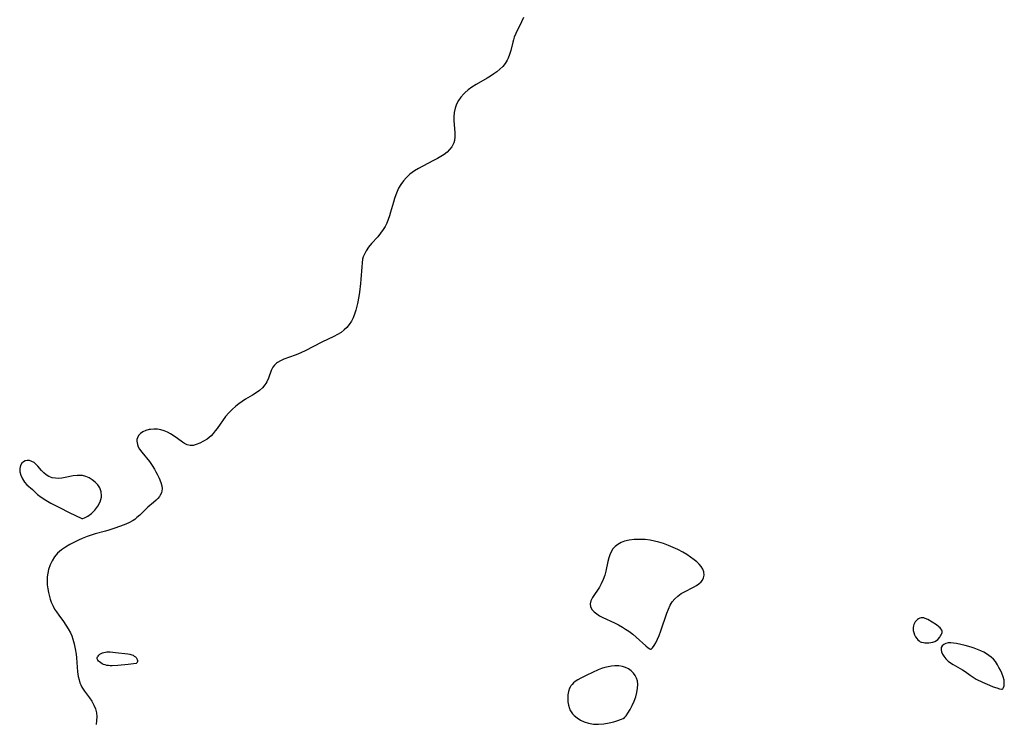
# Model space of a CAD drawing. Header units: metres. Extents: x 1073367 to 1082519, y 1569854 to 1574957.
# Tile 649 of 656: x 1079445 to 1079809, y 1571499 to 1571759. Entities that reach past the tile are written whole.
import ezdxf

# ---------------------------------------------------------------- set-up
doc = ezdxf.new("R2010")
doc.units = ezdxf.units.M
doc.layers.add('CGG_CurvaNivelLidar_v1', color=253, linetype='Continuous', lineweight=30)

msp = doc.modelspace()

# ---------------------------------------------------------------- linework, layer by layer
at = {"layer": 'CGG_CurvaNivelLidar_v1'}
for p, q in [((1079630.8722, 1571758.6091, 74), (1079628.7499, 1571754.266, 74)), ((1079631.5724, 1571760.2046, 74), (1079630.8722, 1571758.6091, 74)), ((1079627.6279, 1571751.0462, 74), (1079626.9069, 1571748.0339, 74)), ((1079627.8907, 1571751.9776, 74), (1079627.6279, 1571751.0462, 74)), ((1079628.1953, 1571752.8991, 74), (1079627.8907, 1571751.9776, 74)), ((1079628.7499, 1571754.266, 74), (1079628.1953, 1571752.8991, 74)), ((1079626.9069, 1571748.0339, 74), (1079626.5057, 1571746.5687, 74)), ((1079625.6209, 1571744.4194, 74), (1079624.8569, 1571743.2444, 74)), ((1079625.9879, 1571745.1652, 74), (1079625.6209, 1571744.4194, 74)), ((1079626.5057, 1571746.5687, 74), (1079625.9879, 1571745.1652, 74)), ((1079621.721, 1571740.1717, 74), (1079620.6099, 1571739.3597, 74)), ((1079622.878, 1571741.1299, 74), (1079621.721, 1571740.1717, 74)), ((1079623.9318, 1571742.1516, 74), (1079622.878, 1571741.1299, 74)), ((1079624.8569, 1571743.2444, 74), (1079623.9318, 1571742.1516, 74)), ((1079618.247, 1571737.8488, 74), (1079614.0851, 1571735.4392, 74)), ((1079619.4473, 1571738.5876, 74), (1079618.247, 1571737.8488, 74)), ((1079620.6099, 1571739.3597, 74), (1079619.4473, 1571738.5876, 74)), ((1079611.1896, 1571733.493, 74), (1079609.903, 1571732.3843, 74)), ((1079612.5969, 1571734.5005, 74), (1079611.1896, 1571733.493, 74)), ((1079614.0851, 1571735.4392, 74), (1079612.5969, 1571734.5005, 74)), ((1079607.6502, 1571729.5381, 74), (1079606.933, 1571728.181, 74)), ((1079608.5182, 1571730.8191, 74), (1079607.6502, 1571729.5381, 74)), ((1079609.5293, 1571732.0077, 74), (1079608.5182, 1571730.8191, 74)), ((1079609.903, 1571732.3843, 74), (1079609.5293, 1571732.0077, 74)), ((1079606.3837, 1571726.7596, 74), (1079605.9969, 1571725.1473, 74)), ((1079606.933, 1571728.181, 74), (1079606.3837, 1571726.7596, 74)), ((1079605.9969, 1571725.1473, 74), (1079605.8268, 1571723.4998, 74)), ((1079605.8268, 1571723.4998, 74), (1079605.842, 1571722.052, 74)), ((1079605.842, 1571722.052, 74), (1079605.9567, 1571720.6099, 74)), ((1079605.9567, 1571720.6099, 74), (1079606.2591, 1571717.5914, 74)), ((1079606.146, 1571714.762, 74), (1079605.8981, 1571713.8783, 74)), ((1079606.2943, 1571716.1443, 74), (1079606.146, 1571714.762, 74)), ((1079606.2591, 1571717.5914, 74), (1079606.2943, 1571716.1443, 74)), ((1079604.3422, 1571711.4023, 74), (1079603.4185, 1571710.4839, 74)), ((1079605.1195, 1571712.3904, 74), (1079604.3422, 1571711.4023, 74)), ((1079605.5575, 1571713.1165, 74), (1079605.1195, 1571712.3904, 74)), ((1079605.8981, 1571713.8783, 74), (1079605.5575, 1571713.1165, 74)), ((1079599.8089, 1571708.0594, 74), (1079598.4245, 1571707.3357, 74)), ((1079601.1341, 1571708.8181, 74), (1079599.8089, 1571708.0594, 74)), ((1079602.3701, 1571709.6388, 74), (1079601.1341, 1571708.8181, 74)), ((1079603.4185, 1571710.4839, 74), (1079602.3701, 1571709.6388, 74)), ((1079592.8567, 1571704.4541, 74), (1079591.3846, 1571703.5513, 74)), ((1079594.3825, 1571705.2918, 74), (1079592.8567, 1571704.4541, 74)), ((1079598.4245, 1571707.3357, 74), (1079594.3825, 1571705.2918, 74)), ((1079588.2893, 1571700.9958, 74), (1079587.2418, 1571699.787, 74)), ((1079589.6683, 1571702.2887, 74), (1079588.2893, 1571700.9958, 74)), ((1079591.3846, 1571703.5513, 74), (1079589.6683, 1571702.2887, 74)), ((1079585.5014, 1571697.1065, 74), (1079584.9324, 1571695.902, 74)), ((1079586.3094, 1571698.4885, 74), (1079585.5014, 1571697.1065, 74)), ((1079587.2418, 1571699.787, 74), (1079586.3094, 1571698.4885, 74)), ((1079584.0043, 1571693.3757, 74), (1079583.5776, 1571691.9597, 74)), ((1079584.4393, 1571694.6546, 74), (1079584.0043, 1571693.3757, 74)), ((1079584.9324, 1571695.902, 74), (1079584.4393, 1571694.6546, 74)), ((1079583.5776, 1571691.9597, 74), (1079582.5424, 1571688.2516, 74)), ((1079581.6501, 1571685.5182, 74), (1079581.1064, 1571684.2053, 74)), ((1079582.121, 1571686.8712, 74), (1079581.6501, 1571685.5182, 74)), ((1079582.5424, 1571688.2516, 74), (1079582.121, 1571686.8712, 74)), ((1079580.4946, 1571682.9875, 74), (1079579.7994, 1571681.8224, 74)), ((1079581.1064, 1571684.2053, 74), (1079580.4946, 1571682.9875, 74)), ((1079577.7888, 1571679.1743, 74), (1079575.493, 1571676.6549, 74)), ((1079578.8376, 1571680.4586, 74), (1079577.7888, 1571679.1743, 74)), ((1079579.7994, 1571681.8224, 74), (1079578.8376, 1571680.4586, 74)), ((1079574.4108, 1571675.3587, 74), (1079573.4656, 1571674.0003, 74)), ((1079575.493, 1571676.6549, 74), (1079574.4108, 1571675.3587, 74)), ((1079572.4271, 1571671.7145, 74), (1079572.2045, 1571670.8455, 74)), ((1079572.7235, 1571672.5529, 74), (1079572.4271, 1571671.7145, 74)), ((1079573.4656, 1571674.0003, 74), (1079572.7235, 1571672.5529, 74)), ((1079571.8603, 1571668.1203, 74), (1079571.5713, 1571663.3606, 74)), ((1079571.9865, 1571669.506, 74), (1079571.8603, 1571668.1203, 74)), ((1079572.2045, 1571670.8455, 74), (1079571.9865, 1571669.506, 74)), ((1079571.4353, 1571661.8852, 74), (1079571.039, 1571658.7408, 74)), ((1079571.5713, 1571663.3606, 74), (1079571.4353, 1571661.8852, 74)), ((1079570.7744, 1571657.0837, 74), (1079570.272, 1571654.4787, 74)), ((1079571.039, 1571658.7408, 74), (1079570.7744, 1571657.0837, 74)), ((1079570.272, 1571654.4787, 74), (1079569.6777, 1571652.0636, 74)), ((1079568.674, 1571649.238, 74), (1079568.0253, 1571647.9282, 74)), ((1079569.2199, 1571650.6221, 74), (1079568.674, 1571649.238, 74)), ((1079569.6777, 1571652.0636, 74), (1079569.2199, 1571650.6221, 74)), ((1079566.3627, 1571645.6411, 74), (1079565.4135, 1571644.7427, 74)), ((1079567.2528, 1571646.7137, 74), (1079566.3627, 1571645.6411, 74)), ((1079568.0253, 1571647.9282, 74), (1079567.2528, 1571646.7137, 74)), ((1079561.4973, 1571642.3165, 74), (1079557.1189, 1571640.1619, 74)), ((1079562.8859, 1571643.0494, 74), (1079561.4973, 1571642.3165, 74)), ((1079564.2021, 1571643.8446, 74), (1079562.8859, 1571643.0494, 74)), ((1079565.4135, 1571644.7427, 74), (1079564.2021, 1571643.8446, 74)), ((1079557.1189, 1571640.1619, 74), (1079550.9034, 1571637.0208, 74)), ((1079547.2403, 1571635.4166, 74), (1079543.1237, 1571633.9261, 74)), ((1079548.2123, 1571635.7975, 74), (1079547.2403, 1571635.4166, 74)), ((1079549.5585, 1571636.3829, 74), (1079548.2123, 1571635.7975, 74)), ((1079550.9034, 1571637.0208, 74), (1079549.5585, 1571636.3829, 74)), ((1079539.0664, 1571630.9569, 74), (1079538.4258, 1571629.6895, 74)), ((1079539.6045, 1571631.6953, 74), (1079539.0664, 1571630.9569, 74)), ((1079540.1021, 1571632.2016, 74), (1079539.6045, 1571631.6953, 74)), ((1079540.3575, 1571632.4184, 74), (1079540.1021, 1571632.2016, 74)), ((1079540.7847, 1571632.7344, 74), (1079540.3575, 1571632.4184, 74)), ((1079541.8919, 1571633.3772, 74), (1079540.7847, 1571632.7344, 74)), ((1079543.1237, 1571633.9261, 74), (1079541.8919, 1571633.3772, 74)), ((1079538.4258, 1571629.6895, 74), (1079537.4071, 1571626.927, 74)), ((1079536.116, 1571624.4313, 74), (1079535.1843, 1571623.3683, 74)), ((1079536.4516, 1571624.9224, 74), (1079536.116, 1571624.4313, 74)), ((1079536.8142, 1571625.565, 74), (1079536.4516, 1571624.9224, 74)), ((1079537.4071, 1571626.927, 74), (1079536.8142, 1571625.565, 74)), ((1079531.5414, 1571620.6764, 74), (1079528.8877, 1571619.1413, 74)), ((1079532.8562, 1571621.5044, 74), (1079531.5414, 1571620.6764, 74)), ((1079534.0829, 1571622.3978, 74), (1079532.8562, 1571621.5044, 74)), ((1079535.1843, 1571623.3683, 74), (1079534.0829, 1571622.3978, 74)), ((1079525.3145, 1571616.5382, 74), (1079523.9741, 1571615.3296, 74)), ((1079526.4708, 1571617.4718, 74), (1079525.3145, 1571616.5382, 74)), ((1079527.6644, 1571618.3427, 74), (1079526.4708, 1571617.4718, 74)), ((1079528.8877, 1571619.1413, 74), (1079527.6644, 1571618.3427, 74)), ((1079522.7237, 1571614.0457, 74), (1079521.5897, 1571612.6892, 74)), ((1079523.9741, 1571615.3296, 74), (1079522.7237, 1571614.0457, 74)), ((1079521.5897, 1571612.6892, 74), (1079518.4628, 1571608.3397, 74)), ((1079489.4234, 1571605.7223, 74), (1079488.9745, 1571604.8831, 74)), ((1079490.0841, 1571606.4473, 74), (1079489.4234, 1571605.7223, 74)), ((1079491.0135, 1571607.0845, 74), (1079490.0841, 1571606.4473, 74)), ((1079492.1086, 1571607.5662, 74), (1079491.0135, 1571607.0845, 74)), ((1079493.321, 1571607.8998, 74), (1079492.1086, 1571607.5662, 74)), ((1079493.8248, 1571607.9909, 74), (1079493.321, 1571607.8998, 74)), ((1079495.0953, 1571608.1122, 74), (1079493.8248, 1571607.9909, 74)), ((1079496.3928, 1571608.0778, 74), (1079495.0953, 1571608.1122, 74)), ((1079497.6891, 1571607.867, 74), (1079496.3928, 1571608.0778, 74)), ((1079498.9113, 1571607.4843, 74), (1079497.6891, 1571607.867, 74)), ((1079500.1019, 1571606.9567, 74), (1079498.9113, 1571607.4843, 74)), ((1079501.2547, 1571606.3229, 74), (1079500.1019, 1571606.9567, 74)), ((1079502.5373, 1571605.4996, 74), (1079501.2547, 1571606.3229, 74)), ((1079503.7521, 1571604.6338, 74), (1079502.5373, 1571605.4996, 74)), ((1079516.1905, 1571605.6427, 74), (1079515.4646, 1571604.991, 74)), ((1079516.9843, 1571606.484, 74), (1079516.1905, 1571605.6427, 74)), ((1079517.7353, 1571607.391, 74), (1079516.9843, 1571606.484, 74)), ((1079518.4628, 1571608.3397, 74), (1079517.7353, 1571607.391, 74)), ((1079488.8064, 1571604.2656, 74), (1079488.7529, 1571603.6186, 74)), ((1079488.7529, 1571603.6186, 74), (1079488.9705, 1571602.3376, 74)), ((1079488.9745, 1571604.8831, 74), (1079488.8064, 1571604.2656, 74)), ((1079488.9705, 1571602.3376, 74), (1079489.3215, 1571601.4798, 74)), ((1079505.65, 1571603.2061, 74), (1079503.7521, 1571604.6338, 74)), ((1079506.3969, 1571602.7051, 74), (1079505.65, 1571603.2061, 74)), ((1079507.4083, 1571602.2111, 74), (1079506.3969, 1571602.7051, 74)), ((1079508.4344, 1571601.9766, 74), (1079507.4083, 1571602.2111, 74)), ((1079509.5646, 1571602.0626, 74), (1079508.4344, 1571601.9766, 74)), ((1079510.7377, 1571602.4052, 74), (1079509.5646, 1571602.0626, 74)), ((1079512.0396, 1571602.9218, 74), (1079510.7377, 1571602.4052, 74)), ((1079513.3802, 1571603.5834, 74), (1079512.0396, 1571602.9218, 74)), ((1079514.702, 1571604.4069, 74), (1079513.3802, 1571603.5834, 74)), ((1079515.4646, 1571604.991, 74), (1079514.702, 1571604.4069, 74)), ((1079489.3215, 1571601.4798, 74), (1079489.807, 1571600.6247, 74)), ((1079489.807, 1571600.6247, 74), (1079490.563, 1571599.5597, 74)), ((1079490.563, 1571599.5597, 74), (1079493.4025, 1571596.0507, 74)), ((1079445.7663, 1571594.5882, 74), (1079445.4961, 1571593.4769, 74)), ((1079446.3355, 1571595.5078, 74), (1079445.7663, 1571594.5882, 74)), ((1079446.9062, 1571596.0031, 74), (1079446.3355, 1571595.5078, 74)), ((1079447.5778, 1571596.3351, 74), (1079446.9062, 1571596.0031, 74)), ((1079448.3179, 1571596.4828, 74), (1079447.5778, 1571596.3351, 74)), ((1079449.1456, 1571596.4189, 74), (1079448.3179, 1571596.4828, 74)), ((1079449.9808, 1571596.147, 74), (1079449.1456, 1571596.4189, 74)), ((1079450.7879, 1571595.6888, 74), (1079449.9808, 1571596.147, 74)), ((1079451.5083, 1571595.0976, 74), (1079450.7879, 1571595.6888, 74)), ((1079452.1902, 1571594.3988, 74), (1079451.5083, 1571595.0976, 74)), ((1079493.4025, 1571596.0507, 74), (1079494.4185, 1571594.6586, 74)), ((1079494.4185, 1571594.6586, 74), (1079495.3457, 1571593.2201, 74)), ((1079445.4961, 1571593.4769, 74), (1079445.5518, 1571592.2786, 74)), ((1079445.5518, 1571592.2786, 74), (1079445.8808, 1571591.0393, 74)), ((1079445.8808, 1571591.0393, 74), (1079446.4731, 1571589.7392, 74)), ((1079453.5972, 1571592.7636, 74), (1079452.1902, 1571594.3988, 74)), ((1079454.3819, 1571591.9248, 74), (1079453.5972, 1571592.7636, 74)), ((1079455.2496, 1571591.1823, 74), (1079454.3819, 1571591.9248, 74)), ((1079456.2934, 1571590.5613, 74), (1079455.2496, 1571591.1823, 74)), ((1079466.6737, 1571590.9615, 74), (1079465.2318, 1571590.7747, 74)), ((1079468.263, 1571590.9529, 74), (1079466.6737, 1571590.9615, 74)), ((1079468.7137, 1571590.8893, 74), (1079468.263, 1571590.9529, 74)), ((1079495.3457, 1571593.2201, 74), (1079495.8474, 1571592.3318, 74)), ((1079495.8474, 1571592.3318, 74), (1079496.3122, 1571591.4387, 74)), ((1079496.3122, 1571591.4387, 74), (1079497.0426, 1571589.9085, 74)), ((1079446.4731, 1571589.7392, 74), (1079447.255, 1571588.5224, 74)), ((1079447.255, 1571588.5224, 74), (1079448.1787, 1571587.4553, 74)), ((1079448.1787, 1571587.4553, 74), (1079450.216, 1571585.7295, 74)), ((1079457.4458, 1571590.1278, 74), (1079456.2934, 1571590.5613, 74)), ((1079458.6751, 1571589.8972, 74), (1079457.4458, 1571590.1278, 74)), ((1079459.8662, 1571589.8729, 74), (1079458.6751, 1571589.8972, 74)), ((1079461.088, 1571589.991, 74), (1079459.8662, 1571589.8729, 74)), ((1079462.3304, 1571590.2009, 74), (1079461.088, 1571589.991, 74)), ((1079465.2318, 1571590.7747, 74), (1079462.3304, 1571590.2009, 74)), ((1079469.9733, 1571590.5559, 74), (1079468.7137, 1571590.8893, 74)), ((1079471.1833, 1571590.0286, 74), (1079469.9733, 1571590.5559, 74)), ((1079472.3292, 1571589.3392, 74), (1079471.1833, 1571590.0286, 74)), ((1079473.3904, 1571588.5106, 74), (1079472.3292, 1571589.3392, 74)), ((1079474.3753, 1571587.52, 74), (1079473.3904, 1571588.5106, 74)), ((1079475.1539, 1571586.3232, 74), (1079474.3753, 1571587.52, 74)), ((1079497.0426, 1571589.9085, 74), (1079497.6362, 1571588.407, 74)), ((1079497.6362, 1571588.407, 74), (1079497.9778, 1571587.158, 74)), ((1079450.216, 1571585.7295, 74), (1079452.1077, 1571583.9126, 74)), ((1079452.1077, 1571583.9126, 74), (1079453.4456, 1571582.8875, 74)), ((1079475.632, 1571584.9217, 74), (1079475.1539, 1571586.3232, 74)), ((1079475.7431, 1571583.3885, 74), (1079475.632, 1571584.9217, 74)), ((1079497.8726, 1571584.5394, 74), (1079497.4511, 1571583.6313, 74)), ((1079498.0434, 1571585.2304, 74), (1079497.8726, 1571584.5394, 74)), ((1079497.9778, 1571587.158, 74), (1079498.1029, 1571585.9506, 74)), ((1079498.1029, 1571585.9506, 74), (1079498.0434, 1571585.2304, 74)), ((1079453.4456, 1571582.8875, 74), (1079455.1314, 1571581.8014, 74)), ((1079455.1314, 1571581.8014, 74), (1079457.0613, 1571580.6979, 74)), ((1079457.0613, 1571580.6979, 74), (1079460.1602, 1571579.0929, 74)), ((1079474.3804, 1571579.5625, 74), (1079475.2287, 1571581.2041, 74)), ((1079475.2287, 1571581.2041, 74), (1079475.6956, 1571582.9126, 74)), ((1079475.6956, 1571582.9126, 74), (1079475.7165, 1571583.0775, 74)), ((1079475.7165, 1571583.0775, 74), (1079475.7431, 1571583.3885, 74)), ((1079494.9403, 1571580.9496, 74), (1079492.8263, 1571579.1973, 74)), ((1079495.9334, 1571581.8119, 74), (1079494.9403, 1571580.9496, 74)), ((1079496.5855, 1571582.4727, 74), (1079495.9334, 1571581.8119, 74)), ((1079497.1506, 1571583.1705, 74), (1079496.5855, 1571582.4727, 74)), ((1079497.4511, 1571583.6313, 74), (1079497.1506, 1571583.1705, 74)), ((1079460.1602, 1571579.0929, 74), (1079463.8026, 1571577.3051, 74)), ((1079463.8026, 1571577.3051, 74), (1079468.5, 1571575.057, 74)), ((1079470.6419, 1571575.9405, 74), (1079471.9854, 1571576.8727, 74)), ((1079471.9854, 1571576.8727, 74), (1079473.2612, 1571578.089, 74)), ((1079473.2612, 1571578.089, 74), (1079474.3804, 1571579.5625, 74)), ((1079491.8341, 1571578.2577, 74), (1079489.8508, 1571576.2915, 74)), ((1079492.8263, 1571579.1973, 74), (1079491.8341, 1571578.2577, 74)), ((1079468.5, 1571575.057, 74), (1079468.789, 1571575.0659, 74)), ((1079468.789, 1571575.0659, 74), (1079469.4791, 1571575.3325, 74)), ((1079469.4791, 1571575.3325, 74), (1079470.6419, 1571575.9405, 74)), ((1079485.8219, 1571573.4785, 74), (1079484.1493, 1571572.7361, 74)), ((1079487.3847, 1571574.3407, 74), (1079485.8219, 1571573.4785, 74)), ((1079487.9749, 1571574.7324, 74), (1079487.3847, 1571574.3407, 74)), ((1079488.7893, 1571575.3518, 74), (1079487.9749, 1571574.7324, 74)), ((1079489.8508, 1571576.2915, 74), (1079488.7893, 1571575.3518, 74)), ((1079473.4027, 1571569.4129, 74), (1079472.2114, 1571569.065, 74)), ((1079477.1474, 1571570.418, 74), (1079473.4027, 1571569.4129, 74)), ((1079478.4137, 1571570.7808, 74), (1079477.1474, 1571570.418, 74)), ((1079480.6047, 1571571.4669, 74), (1079478.4137, 1571570.7808, 74)), ((1079482.4011, 1571572.0759, 74), (1079480.6047, 1571571.4669, 74)), ((1079484.1493, 1571572.7361, 74), (1079482.4011, 1571572.0759, 74)), ((1079467.1718, 1571566.9883, 74), (1079464.0809, 1571565.3764, 74)), ((1079468.6065, 1571567.6795, 74), (1079467.1718, 1571566.9883, 74)), ((1079470.3842, 1571568.4272, 74), (1079468.6065, 1571567.6795, 74)), ((1079472.2114, 1571569.065, 74), (1079470.3842, 1571568.4272, 74)), ((1079666.4802, 1571565.4782, 74.5), (1079665.4884, 1571564.7003, 74.5)), ((1079667.6771, 1571566.1399, 74.5), (1079666.4802, 1571565.4782, 74.5)), ((1079668.9933, 1571566.6376, 74.5), (1079667.6771, 1571566.1399, 74.5)), ((1079670.6981, 1571567.0345, 74.5), (1079668.9933, 1571566.6376, 74.5)), ((1079672.4984, 1571567.2491, 74.5), (1079670.6981, 1571567.0345, 74.5)), ((1079673.5725, 1571567.3031, 74.5), (1079672.4984, 1571567.2491, 74.5)), ((1079674.6629, 1571567.3107, 74.5), (1079673.5725, 1571567.3031, 74.5)), ((1079676.5384, 1571567.2232, 74.5), (1079674.6629, 1571567.3107, 74.5)), ((1079678.4284, 1571567.0084, 74.5), (1079676.5384, 1571567.2232, 74.5)), ((1079680.0239, 1571566.7217, 74.5), (1079678.4284, 1571567.0084, 74.5)), ((1079681.6085, 1571566.338, 74.5), (1079680.0239, 1571566.7217, 74.5)), ((1079683.4044, 1571565.7802, 74.5), (1079681.6085, 1571566.338, 74.5)), ((1079685.1725, 1571565.1188, 74.5), (1079683.4044, 1571565.7802, 74.5)), ((1079459.4983, 1571562.2009, 74), (1079458.4005, 1571560.8943, 74)), ((1079460.9295, 1571563.4296, 74), (1079459.4983, 1571562.2009, 74)), ((1079462.4545, 1571564.4474, 74), (1079460.9295, 1571563.4296, 74)), ((1079464.0809, 1571565.3764, 74), (1079462.4545, 1571564.4474, 74)), ((1079663.9589, 1571562.7474, 74.5), (1079663.4661, 1571561.6409, 74.5)), ((1079664.6419, 1571563.7856, 74.5), (1079663.9589, 1571562.7474, 74.5)), ((1079665.4884, 1571564.7003, 74.5), (1079664.6419, 1571563.7856, 74.5)), ((1079686.9089, 1571564.3741, 74.5), (1079685.1725, 1571565.1188, 74.5)), ((1079688.6059, 1571563.5586, 74.5), (1079686.9089, 1571564.3741, 74.5)), ((1079690.4362, 1571562.5775, 74.5), (1079688.6059, 1571563.5586, 74.5)), ((1079691.9378, 1571561.6891, 74.5), (1079690.4362, 1571562.5775, 74.5)), ((1079457.4897, 1571559.4363, 74), (1079456.7521, 1571557.8637, 74)), ((1079458.4005, 1571560.8943, 74), (1079457.4897, 1571559.4363, 74)), ((1079662.815, 1571559.2096, 74.5), (1079662.0871, 1571555.5208, 74.5)), ((1079663.0995, 1571560.4538, 74.5), (1079662.815, 1571559.2096, 74.5)), ((1079663.4661, 1571561.6409, 74.5), (1079663.0995, 1571560.4538, 74.5)), ((1079693.3661, 1571560.7595, 74.5), (1079691.9378, 1571561.6891, 74.5)), ((1079694.6969, 1571559.7899, 74.5), (1079693.3661, 1571560.7595, 74.5)), ((1079695.6798, 1571558.9747, 74.5), (1079694.6969, 1571559.7899, 74.5)), ((1079696.554, 1571558.1289, 74.5), (1079695.6798, 1571558.9747, 74.5)), ((1079455.882, 1571554.8678, 74), (1079455.6938, 1571553.5017, 74)), ((1079456.1896, 1571556.2041, 74), (1079455.882, 1571554.8678, 74)), ((1079456.7521, 1571557.8637, 74), (1079456.1896, 1571556.2041, 74)), ((1079662.0871, 1571555.5208, 74.5), (1079661.7209, 1571554.151, 74.5)), ((1079697.2901, 1571557.2481, 74.5), (1079696.554, 1571558.1289, 74.5)), ((1079697.8653, 1571556.308, 74.5), (1079697.2901, 1571557.2481, 74.5)), ((1079698.2275, 1571555.3396, 74.5), (1079697.8653, 1571556.308, 74.5)), ((1079698.3337, 1571554.0763, 74.5), (1079698.2275, 1571555.3396, 74.5)), ((1079455.6938, 1571553.5017, 74), (1079455.6287, 1571552.0005, 74)), ((1079455.6287, 1571552.0005, 74), (1079455.6929, 1571550.4872, 74)), ((1079661.1103, 1571552.4852, 74.5), (1079660.3461, 1571550.8946, 74.5)), ((1079661.7209, 1571554.151, 74.5), (1079661.1103, 1571552.4852, 74.5)), ((1079696.4277, 1571550.896, 74.5), (1079697.2058, 1571551.6088, 74.5)), ((1079697.2058, 1571551.6088, 74.5), (1079697.7362, 1571552.3043, 74.5)), ((1079697.7362, 1571552.3043, 74.5), (1079698.1098, 1571553.061, 74.5)), ((1079698.1098, 1571553.061, 74.5), (1079698.3337, 1571554.0763, 74.5)), ((1079455.6929, 1571550.4872, 74), (1079455.8568, 1571549.0692, 74)), ((1079455.8568, 1571549.0692, 74), (1079456.1112, 1571547.6587, 74)), ((1079456.1112, 1571547.6587, 74), (1079456.4512, 1571546.2636, 74)), ((1079659.6471, 1571549.69, 74.5), (1079657.0698, 1571545.8228, 74.5)), ((1079660.3461, 1571550.8946, 74.5), (1079659.6471, 1571549.69, 74.5)), ((1079688.6338, 1571546.3832, 74.5), (1079689.9282, 1571547.2842, 74.5)), ((1079689.9282, 1571547.2842, 74.5), (1079691.1387, 1571547.9693, 74.5)), ((1079691.1387, 1571547.9693, 74.5), (1079694.4852, 1571549.6632, 74.5)), ((1079694.4852, 1571549.6632, 74.5), (1079695.5077, 1571550.2557, 74.5)), ((1079695.5077, 1571550.2557, 74.5), (1079696.4277, 1571550.896, 74.5)), ((1079456.4512, 1571546.2636, 74), (1079456.7828, 1571545.1706, 74)), ((1079456.7828, 1571545.1706, 74), (1079457.1722, 1571544.0979, 74)), ((1079457.1722, 1571544.0979, 74), (1079457.8171, 1571542.653, 74)), ((1079656.4618, 1571544.6202, 74.5), (1079656.203, 1571543.4525, 74.5)), ((1079657.0698, 1571545.8228, 74.5), (1079656.4618, 1571544.6202, 74.5)), ((1079685.808, 1571542.977, 74.5), (1079686.5731, 1571544.2238, 74.5)), ((1079686.5731, 1571544.2238, 74.5), (1079687.4749, 1571545.3299, 74.5)), ((1079687.4749, 1571545.3299, 74.5), (1079688.6338, 1571546.3832, 74.5)), ((1079457.8171, 1571542.653, 74), (1079458.4133, 1571541.5561, 74)), ((1079458.4133, 1571541.5561, 74), (1079459.0756, 1571540.4954, 74)), ((1079459.0756, 1571540.4954, 74), (1079459.9033, 1571539.3094, 74)), ((1079656.203, 1571543.4525, 74.5), (1079656.4056, 1571542.3344, 74.5)), ((1079656.4056, 1571542.3344, 74.5), (1079657.0221, 1571541.2853, 74.5)), ((1079657.0221, 1571541.2853, 74.5), (1079657.7702, 1571540.5154, 74.5)), ((1079657.7702, 1571540.5154, 74.5), (1079658.6958, 1571539.8, 74.5)), ((1079684.5322, 1571540.0047, 74.5), (1079685.1532, 1571541.5879, 74.5)), ((1079685.1532, 1571541.5879, 74.5), (1079685.808, 1571542.977, 74.5)), ((1079459.9033, 1571539.3094, 74), (1079461.6322, 1571536.9871, 74)), ((1079461.6322, 1571536.9871, 74), (1079462.5878, 1571535.634, 74)), ((1079658.6958, 1571539.8, 74.5), (1079659.7617, 1571539.1215, 74.5)), ((1079659.7617, 1571539.1215, 74.5), (1079660.9334, 1571538.4763, 74.5)), ((1079660.9334, 1571538.4763, 74.5), (1079665.2576, 1571536.4244, 74.5)), ((1079665.2576, 1571536.4244, 74.5), (1079666.703, 1571535.6838, 74.5)), ((1079682.3276, 1571533.4788, 74.5), (1079684.5322, 1571540.0047, 74.5)), ((1079776.3661, 1571536.808, 74.5), (1079776.0522, 1571536.2981, 74.5)), ((1079776.7397, 1571537.2659, 74.5), (1079776.3661, 1571536.808, 74.5)), ((1079777.1577, 1571537.6659, 74.5), (1079776.7397, 1571537.2659, 74.5)), ((1079777.6101, 1571537.9964, 74.5), (1079777.1577, 1571537.6659, 74.5)), ((1079778.091, 1571538.2387, 74.5), (1079777.6101, 1571537.9964, 74.5)), ((1079778.5981, 1571538.3663, 74.5), (1079778.091, 1571538.2387, 74.5)), ((1079779.0662, 1571538.3652, 74.5), (1079778.5981, 1571538.3663, 74.5)), ((1079779.5493, 1571538.2755, 74.5), (1079779.0662, 1571538.3652, 74.5)), ((1079780.043, 1571538.1194, 74.5), (1079779.5493, 1571538.2755, 74.5)), ((1079781.049, 1571537.6707, 74.5), (1079780.043, 1571538.1194, 74.5)), ((1079782.5998, 1571536.7778, 74.5), (1079781.049, 1571537.6707, 74.5)), ((1079784.1604, 1571535.7184, 74.5), (1079782.5998, 1571536.7778, 74.5)), ((1079462.5878, 1571535.634, 74), (1079463.4659, 1571534.2426, 74)), ((1079463.4659, 1571534.2426, 74), (1079464.2269, 1571532.7971, 74)), ((1079464.2269, 1571532.7971, 74), (1079464.7021, 1571531.6654, 74)), ((1079666.703, 1571535.6838, 74.5), (1079668.1887, 1571534.857, 74.5)), ((1079668.1887, 1571534.857, 74.5), (1079669.3687, 1571534.1412, 74.5)), ((1079669.3687, 1571534.1412, 74.5), (1079670.5234, 1571533.3775, 74.5)), ((1079670.5234, 1571533.3775, 74.5), (1079671.9688, 1571532.317, 74.5)), ((1079681.7227, 1571531.8441, 74.5), (1079682.3276, 1571533.4788, 74.5)), ((1079775.581, 1571534.8074, 74.5), (1079775.543, 1571534.241, 74.5)), ((1079775.543, 1571534.241, 74.5), (1079775.5995, 1571533.614, 74.5)), ((1079775.6884, 1571535.3264, 74.5), (1079775.581, 1571534.8074, 74.5)), ((1079775.5995, 1571533.614, 74.5), (1079775.7833, 1571532.8529, 74.5)), ((1079775.8444, 1571535.826, 74.5), (1079775.6884, 1571535.3264, 74.5)), ((1079775.7833, 1571532.8529, 74.5), (1079776.0777, 1571532.0901, 74.5)), ((1079776.0522, 1571536.2981, 74.5), (1079775.8444, 1571535.826, 74.5)), ((1079785.1014, 1571534.9774, 74.5), (1079784.1604, 1571535.7184, 74.5)), ((1079785.5131, 1571534.597, 74.5), (1079785.1014, 1571534.9774, 74.5)), ((1079785.864, 1571534.208, 74.5), (1079785.5131, 1571534.597, 74.5)), ((1079786.1303, 1571533.8079, 74.5), (1079785.864, 1571534.208, 74.5)), ((1079786.2807, 1571533.3926, 74.5), (1079786.1303, 1571533.8079, 74.5)), ((1079786.1807, 1571532.5251, 74.5), (1079786.2894, 1571532.9655, 74.5)), ((1079786.2894, 1571532.9655, 74.5), (1079786.2807, 1571533.3926, 74.5)), ((1079464.7021, 1571531.6654, 74), (1079465.1055, 1571530.5011, 74)), ((1079465.1055, 1571530.5011, 74), (1079465.6144, 1571528.6856, 74)), ((1079671.9688, 1571532.317, 74.5), (1079673.3105, 1571531.2271, 74.5)), ((1079673.3105, 1571531.2271, 74.5), (1079676.8488, 1571528.0374, 74.5)), ((1079679.9289, 1571528.1142, 74.5), (1079680.5213, 1571529.1412, 74.5)), ((1079680.5213, 1571529.1412, 74.5), (1079681.1239, 1571530.399, 74.5)), ((1079681.1239, 1571530.399, 74.5), (1079681.7227, 1571531.8441, 74.5)), ((1079776.0777, 1571532.0901, 74.5), (1079776.4606, 1571531.3654, 74.5)), ((1079776.4606, 1571531.3654, 74.5), (1079776.9085, 1571530.7164, 74.5)), ((1079776.9085, 1571530.7164, 74.5), (1079777.3548, 1571530.2071, 74.5)), ((1079777.3548, 1571530.2071, 74.5), (1079777.7846, 1571529.8004, 74.5)), ((1079777.7846, 1571529.8004, 74.5), (1079778.1506, 1571529.5059, 74.5)), ((1079778.1506, 1571529.5059, 74.5), (1079778.5, 1571529.302, 74.5)), ((1079778.5, 1571529.302, 74.5), (1079779.3543, 1571529.1704, 74.5)), ((1079779.3543, 1571529.1704, 74.5), (1079779.949, 1571529.1163, 74.5)), ((1079779.949, 1571529.1163, 74.5), (1079780.634, 1571529.0866, 74.5)), ((1079780.634, 1571529.0866, 74.5), (1079781.3719, 1571529.0997, 74.5)), ((1079781.3719, 1571529.0997, 74.5), (1079782.1249, 1571529.1748, 74.5)), ((1079782.1249, 1571529.1748, 74.5), (1079782.8547, 1571529.3323, 74.5)), ((1079782.8547, 1571529.3323, 74.5), (1079783.545, 1571529.5948, 74.5)), ((1079783.545, 1571529.5948, 74.5), (1079784.1469, 1571529.9381, 74.5)), ((1079784.1469, 1571529.9381, 74.5), (1079784.6384, 1571530.33, 74.5)), ((1079784.6384, 1571530.33, 74.5), (1079785.3969, 1571531.1812, 74.5)), ((1079785.3969, 1571531.1812, 74.5), (1079785.7161, 1571531.6273, 74.5)), ((1079785.7161, 1571531.6273, 74.5), (1079785.9826, 1571532.0772, 74.5)), ((1079785.9826, 1571532.0772, 74.5), (1079786.1807, 1571532.5251, 74.5)), ((1079789.4928, 1571529.1189, 74.5), (1079788.5167, 1571529.0749, 74.5)), ((1079790.5432, 1571529.0212, 74.5), (1079789.4928, 1571529.1189, 74.5)), ((1079465.6144, 1571528.6856, 74), (1079466.0162, 1571526.8307, 74)), ((1079466.0162, 1571526.8307, 74), (1079466.3201, 1571524.9522, 74)), ((1079476.1407, 1571525.3914, 74), (1079476.6363, 1571525.5496, 74)), ((1079476.6363, 1571525.5496, 74), (1079477.1573, 1571525.6615, 74)), ((1079477.1573, 1571525.6615, 74), (1079477.6959, 1571525.7287, 74)), ((1079477.6959, 1571525.7287, 74), (1079478.2459, 1571525.7502, 74)), ((1079478.2459, 1571525.7502, 74), (1079478.8722, 1571525.7211, 74)), ((1079478.8722, 1571525.7211, 74), (1079480.8926, 1571525.4903, 74)), ((1079480.8926, 1571525.4903, 74), (1079485.4159, 1571525.049, 74)), ((1079676.8488, 1571528.0374, 74.5), (1079677.718, 1571527.2979, 74.5)), ((1079677.718, 1571527.2979, 74.5), (1079678.2949, 1571526.8471, 74.5)), ((1079678.2949, 1571526.8471, 74.5), (1079678.5, 1571526.7208, 74.5)), ((1079678.5, 1571526.7208, 74.5), (1079678.7983, 1571526.7877, 74.5)), ((1079678.7983, 1571526.7877, 74.5), (1079679.2986, 1571527.2637, 74.5)), ((1079679.2986, 1571527.2637, 74.5), (1079679.9289, 1571528.1142, 74.5)), ((1079785.9845, 1571527.3102, 74.5), (1079785.9028, 1571526.5793, 74.5)), ((1079785.9028, 1571526.5793, 74.5), (1079786.0499, 1571525.7803, 74.5)), ((1079786.3342, 1571527.9476, 74.5), (1079785.9845, 1571527.3102, 74.5)), ((1079786.0499, 1571525.7803, 74.5), (1079786.3846, 1571524.9478, 74.5)), ((1079786.9067, 1571528.4667, 74.5), (1079786.3342, 1571527.9476, 74.5)), ((1079787.6479, 1571528.8511, 74.5), (1079786.9067, 1571528.4667, 74.5)), ((1079788.5167, 1571529.0749, 74.5), (1079787.6479, 1571528.8511, 74.5)), ((1079791.65, 1571528.832, 74.5), (1079790.5432, 1571529.0212, 74.5)), ((1079794.7503, 1571528.1493, 74.5), (1079791.65, 1571528.832, 74.5)), ((1079796.9977, 1571527.5216, 74.5), (1079794.7503, 1571528.1493, 74.5)), ((1079798.1102, 1571527.1469, 74.5), (1079796.9977, 1571527.5216, 74.5)), ((1079799.377, 1571526.6504, 74.5), (1079798.1102, 1571527.1469, 74.5)), ((1079800.6099, 1571526.0991, 74.5), (1079799.377, 1571526.6504, 74.5)), ((1079801.6478, 1571525.5833, 74.5), (1079800.6099, 1571526.0991, 74.5)), ((1079802.6435, 1571525.033, 74.5), (1079801.6478, 1571525.5833, 74.5)), ((1079466.3201, 1571524.9522, 74), (1079466.4916, 1571523.5004, 74)), ((1079466.4916, 1571523.5004, 74), (1079466.9081, 1571518.3801, 74)), ((1079474.1162, 1571523.4899, 74), (1079474.2102, 1571523.862, 74)), ((1079474.1763, 1571523.1137, 74), (1079474.1162, 1571523.4899, 74)), ((1079474.3666, 1571522.7375, 74), (1079474.1763, 1571523.1137, 74)), ((1079474.2102, 1571523.862, 74), (1079474.4346, 1571524.2218, 74)), ((1079474.6584, 1571522.3681, 74), (1079474.3666, 1571522.7375, 74)), ((1079474.4346, 1571524.2218, 74), (1079474.7593, 1571524.5632, 74)), ((1079475.0302, 1571522.0133, 74), (1079474.6584, 1571522.3681, 74)), ((1079474.7593, 1571524.5632, 74), (1079475.162, 1571524.8787, 74)), ((1079475.4661, 1571521.6818, 74), (1079475.0302, 1571522.0133, 74)), ((1079475.162, 1571524.8787, 74), (1079475.6261, 1571525.1588, 74)), ((1079475.6261, 1571525.1588, 74), (1079476.1407, 1571525.3914, 74)), ((1079485.4159, 1571525.049, 74), (1079486.1618, 1571524.9173, 74)), ((1079486.1618, 1571524.9173, 74), (1079486.9071, 1571524.6885, 74)), ((1079486.9071, 1571524.6885, 74), (1079487.3924, 1571524.4726, 74)), ((1079487.3924, 1571524.4726, 74), (1079487.8375, 1571524.2122, 74)), ((1079487.8375, 1571524.2122, 74), (1079488.2268, 1571523.9121, 74)), ((1079488.2268, 1571523.9121, 74), (1079488.4779, 1571523.6598, 74)), ((1079488.4779, 1571523.6598, 74), (1079488.683, 1571523.3936, 74)), ((1079488.8467, 1571521.852, 74), (1079488.666, 1571521.5872, 74)), ((1079488.683, 1571523.3936, 74), (1079488.8952, 1571522.9827, 74)), ((1079488.9599, 1571522.1824, 74), (1079488.8467, 1571521.852, 74)), ((1079488.8952, 1571522.9827, 74), (1079488.9867, 1571522.5753, 74)), ((1079488.9867, 1571522.5753, 74), (1079488.9599, 1571522.1824, 74)), ((1079786.3846, 1571524.9478, 74.5), (1079786.8792, 1571524.1139, 74.5)), ((1079786.8792, 1571524.1139, 74.5), (1079787.6229, 1571523.1972, 74.5)), ((1079787.6229, 1571523.1972, 74.5), (1079788.5218, 1571522.3737, 74.5)), ((1079788.5218, 1571522.3737, 74.5), (1079789.3869, 1571521.7312, 74.5)), ((1079803.5827, 1571524.4432, 74.5), (1079802.6435, 1571525.033, 74.5)), ((1079804.4469, 1571523.8051, 74.5), (1079803.5827, 1571524.4432, 74.5)), ((1079805.2118, 1571523.1058, 74.5), (1079804.4469, 1571523.8051, 74.5)), ((1079805.9763, 1571522.1631, 74.5), (1079805.2118, 1571523.1058, 74.5)), ((1079806.7055, 1571521.0075, 74.5), (1079805.9763, 1571522.1631, 74.5)), ((1079466.9081, 1571518.3801, 74), (1079467.1576, 1571516.5923, 74)), ((1079475.9558, 1571521.3842, 74), (1079475.4661, 1571521.6818, 74)), ((1079476.4857, 1571521.1332, 74), (1079475.9558, 1571521.3842, 74)), ((1079477.0506, 1571520.9266, 74), (1079476.4857, 1571521.1332, 74)), ((1079477.6418, 1571520.7657, 74), (1079477.0506, 1571520.9266, 74)), ((1079478.2529, 1571520.6551, 74), (1079477.6418, 1571520.7657, 74)), ((1079478.9204, 1571520.5962, 74), (1079478.2529, 1571520.6551, 74)), ((1079479.6004, 1571520.5852, 74), (1079478.9204, 1571520.5962, 74)), ((1079481.8011, 1571520.7121, 74), (1079479.6004, 1571520.5852, 74)), ((1079485.5567, 1571521.0918, 74), (1079481.8011, 1571520.7121, 74)), ((1079488.5, 1571521.4926, 74), (1079485.5567, 1571521.0918, 74)), ((1079488.666, 1571521.5872, 74), (1079488.5, 1571521.4926, 74)), ((1079659.2679, 1571519.0851, 74.5), (1079655.0736, 1571517.1819, 74.5)), ((1079660.4344, 1571519.5595, 74.5), (1079659.2679, 1571519.0851, 74.5)), ((1079661.6134, 1571519.9581, 74.5), (1079660.4344, 1571519.5595, 74.5)), ((1079662.8798, 1571520.2649, 74.5), (1079661.6134, 1571519.9581, 74.5)), ((1079664.1554, 1571520.4624, 74.5), (1079662.8798, 1571520.2649, 74.5)), ((1079665.4241, 1571520.5638, 74.5), (1079664.1554, 1571520.4624, 74.5)), ((1079666.8349, 1571520.5599, 74.5), (1079665.4241, 1571520.5638, 74.5)), ((1079668.1917, 1571520.3807, 74.5), (1079666.8349, 1571520.5599, 74.5)), ((1079669.37, 1571520.0135, 74.5), (1079668.1917, 1571520.3807, 74.5)), ((1079670.4644, 1571519.466, 74.5), (1079669.37, 1571520.0135, 74.5)), ((1079671.453, 1571518.7582, 74.5), (1079670.4644, 1571519.466, 74.5)), ((1079672.3038, 1571517.8976, 74.5), (1079671.453, 1571518.7582, 74.5)), ((1079789.3869, 1571521.7312, 74.5), (1079790.3162, 1571521.1314, 74.5)), ((1079790.3162, 1571521.1314, 74.5), (1079793.8417, 1571519.128, 74.5)), ((1079793.8417, 1571519.128, 74.5), (1079794.8189, 1571518.4817, 74.5)), ((1079794.8189, 1571518.4817, 74.5), (1079796.6957, 1571517.106, 74.5)), ((1079807.2821, 1571520.0203, 74.5), (1079806.7055, 1571521.0075, 74.5)), ((1079807.843, 1571518.9779, 74.5), (1079807.2821, 1571520.0203, 74.5)), ((1079808.3473, 1571517.8981, 74.5), (1079807.843, 1571518.9779, 74.5)), ((1079467.1576, 1571516.5923, 74), (1079467.4143, 1571515.4341, 74)), ((1079467.4143, 1571515.4341, 74), (1079467.7618, 1571514.3174, 74)), ((1079650.7386, 1571514.7936, 74.5), (1079650.1201, 1571514.2818, 74.5)), ((1079651.7191, 1571515.4563, 74.5), (1079650.7386, 1571514.7936, 74.5)), ((1079652.7854, 1571516.0615, 74.5), (1079651.7191, 1571515.4563, 74.5)), ((1079655.0736, 1571517.1819, 74.5), (1079652.7854, 1571516.0615, 74.5)), ((1079672.9083, 1571517.0219, 74.5), (1079672.3038, 1571517.8976, 74.5)), ((1079673.3825, 1571516.0516, 74.5), (1079672.9083, 1571517.0219, 74.5)), ((1079673.7197, 1571514.9871, 74.5), (1079673.3825, 1571516.0516, 74.5)), ((1079673.8632, 1571513.7345, 74.5), (1079673.7197, 1571514.9871, 74.5)), ((1079796.6957, 1571517.106, 74.5), (1079797.7363, 1571516.3903, 74.5)), ((1079797.7363, 1571516.3903, 74.5), (1079798.9148, 1571515.6883, 74.5)), ((1079798.9148, 1571515.6883, 74.5), (1079801.2075, 1571514.5639, 74.5)), ((1079801.2075, 1571514.5639, 74.5), (1079803.7427, 1571513.4047, 74.5)), ((1079808.8398, 1571516.5474, 74.5), (1079808.3473, 1571517.8981, 74.5)), ((1079809.1518, 1571515.2419, 74.5), (1079808.8398, 1571516.5474, 74.5)), ((1079809.2583, 1571514.0544, 74.5), (1079809.1518, 1571515.2419, 74.5)), ((1079467.7618, 1571514.3174, 74), (1079468.0936, 1571513.5047, 74)), ((1079468.0936, 1571513.5047, 74), (1079468.4843, 1571512.7249, 74)), ((1079468.4843, 1571512.7249, 74), (1079468.945, 1571511.9565, 74)), ((1079468.945, 1571511.9565, 74), (1079469.4506, 1571511.2169, 74)), ((1079469.4506, 1571511.2169, 74), (1079471.3284, 1571508.7473, 74)), ((1079648.2766, 1571511.1245, 74.5), (1079648.0411, 1571509.8852, 74.5)), ((1079648.6759, 1571512.2897, 74.5), (1079648.2766, 1571511.1245, 74.5)), ((1079648.8786, 1571512.7085, 74.5), (1079648.6759, 1571512.2897, 74.5)), ((1079649.1591, 1571513.1791, 74.5), (1079648.8786, 1571512.7085, 74.5)), ((1079649.5727, 1571513.7216, 74.5), (1079649.1591, 1571513.1791, 74.5)), ((1079650.1201, 1571514.2818, 74.5), (1079649.5727, 1571513.7216, 74.5)), ((1079673.5197, 1571510.7376, 74.5), (1079673.7907, 1571512.2884, 74.5)), ((1079673.7907, 1571512.2884, 74.5), (1079673.8632, 1571513.7345, 74.5)), ((1079803.7427, 1571513.4047, 74.5), (1079805.1832, 1571512.852, 74.5)), ((1079805.1832, 1571512.852, 74.5), (1079806.4775, 1571512.4303, 74.5)), ((1079806.4775, 1571512.4303, 74.5), (1079807.5272, 1571512.1418, 74.5)), ((1079807.5272, 1571512.1418, 74.5), (1079808.2342, 1571511.9887, 74.5)), ((1079808.2342, 1571511.9887, 74.5), (1079808.5, 1571511.9717, 74.5)), ((1079808.5, 1571511.9717, 74.5), (1079808.7283, 1571512.0531, 74.5)), ((1079808.7283, 1571512.0531, 74.5), (1079809.0071, 1571512.5204, 74.5)), ((1079809.0071, 1571512.5204, 74.5), (1079809.1877, 1571513.1894, 74.5)), ((1079809.1877, 1571513.1894, 74.5), (1079809.2583, 1571514.0544, 74.5)), ((1079471.3284, 1571508.7473, 74), (1079472.2013, 1571507.4764, 74)), ((1079472.2013, 1571507.4764, 74), (1079472.9411, 1571506.1068, 74)), ((1079648.0411, 1571509.8852, 74.5), (1079647.9506, 1571508.6045, 74.5)), ((1079647.9506, 1571508.6045, 74.5), (1079647.9994, 1571507.3127, 74.5)), ((1079647.9994, 1571507.3127, 74.5), (1079648.1954, 1571506.0404, 74.5)), ((1079671.7713, 1571505.8865, 74.5), (1079672.4904, 1571507.5016, 74.5)), ((1079672.4904, 1571507.5016, 74.5), (1079673.0828, 1571509.1411, 74.5)), ((1079673.0828, 1571509.1411, 74.5), (1079673.5197, 1571510.7376, 74.5)), ((1079472.9411, 1571506.1068, 74), (1079473.4991, 1571504.662, 74)), ((1079473.4991, 1571504.662, 74), (1079473.8404, 1571503.1565, 74)), ((1079648.1954, 1571506.0404, 74.5), (1079648.5604, 1571504.8203, 74.5)), ((1079648.5604, 1571504.8203, 74.5), (1079648.7698, 1571504.338, 74.5)), ((1079648.7698, 1571504.338, 74.5), (1079649.2241, 1571503.544, 74.5)), ((1079670.2299, 1571503.1382, 74.5), (1079670.9985, 1571504.412, 74.5)), ((1079670.9985, 1571504.412, 74.5), (1079671.7713, 1571505.8865, 74.5)), ((1079473.8853, 1571500.3656, 74), (1079473.7235, 1571498.9318, 74)), ((1079473.8404, 1571503.1565, 74), (1079473.94, 1571501.7763, 74)), ((1079473.94, 1571501.7763, 74), (1079473.8853, 1571500.3656, 74)), ((1079649.2241, 1571503.544, 74.5), (1079649.7454, 1571502.8607, 74.5)), ((1079649.7454, 1571502.8607, 74.5), (1079650.3467, 1571502.2276, 74.5)), ((1079650.3467, 1571502.2276, 74.5), (1079651.4362, 1571501.3131, 74.5)), ((1079651.4362, 1571501.3131, 74.5), (1079652.6546, 1571500.5102, 74.5)), ((1079652.6546, 1571500.5102, 74.5), (1079654.0653, 1571499.8358, 74.5)), ((1079664.972, 1571499.8945, 74.5), (1079666.0494, 1571500.2088, 74.5)), ((1079666.0494, 1571500.2088, 74.5), (1079667.8254, 1571500.8216, 74.5)), ((1079667.8254, 1571500.8216, 74.5), (1079668.5, 1571501.1068, 74.5)), ((1079668.5, 1571501.1068, 74.5), (1079668.584, 1571501.1015, 74.5)), ((1079668.584, 1571501.1015, 74.5), (1079668.7921, 1571501.2687, 74.5)), ((1079668.7921, 1571501.2687, 74.5), (1079669.1175, 1571501.6162, 74.5)), ((1079669.1175, 1571501.6162, 74.5), (1079669.5248, 1571502.1243, 74.5)), ((1079669.5248, 1571502.1243, 74.5), (1079670.2299, 1571503.1382, 74.5)), ((1079654.0653, 1571499.8358, 74.5), (1079655.6567, 1571499.369, 74.5)), ((1079655.6567, 1571499.369, 74.5), (1079657.437, 1571499.087, 74.5)), ((1079657.437, 1571499.087, 74.5), (1079659.3224, 1571499.0126, 74.5)), ((1079659.3224, 1571499.0126, 74.5), (1079661.3065, 1571499.159, 74.5)), ((1079661.3065, 1571499.159, 74.5), (1079663.2207, 1571499.4763, 74.5)), ((1079663.2207, 1571499.4763, 74.5), (1079664.972, 1571499.8945, 74.5))]:
    msp.add_line(p, q, dxfattribs=at)

doc.saveas('drawing.dxf')
